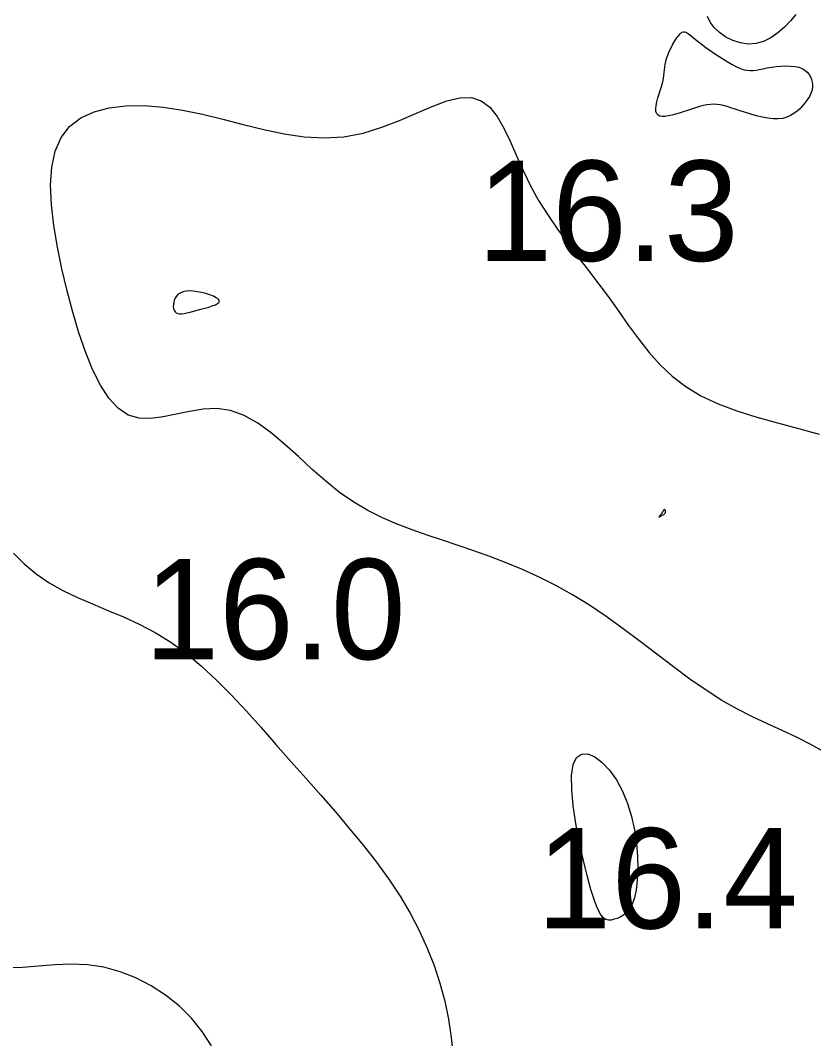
# Model space of a CAD drawing. Extents: x 3040093 to 3056816, y 408076 to 509144.
# Drawn here: x 3045768.9 to 3045808.5, y 434564.4 to 434615.2 of the extents above; entities that cross this region are included whole.
import ezdxf

# ---------------------------------------------------------------- set-up
doc = ezdxf.new("R2010")
doc.units = 0
doc.layers.add('V-CHAN-CONT-EL17', color=7, linetype='Continuous')
doc.layers.add('V-TOPO-SOUN-0610', color=7, linetype='Continuous')

msp = doc.modelspace()

# ---------------------------------------------------------------- linework, layer by layer
at = {"layer": 'V-CHAN-CONT-EL17'}
for points in [[(3045807.584, 434615.456), (3045807.317, 434615.139), (3045807.019, 434614.83), (3045806.694, 434614.547), (3045806.346, 434614.305), (3045805.981, 434614.12), (3045805.601, 434614.01), (3045805.212, 434613.985), (3045804.825, 434614.04), (3045804.452, 434614.161), (3045804.103, 434614.337), (3045803.791, 434614.556), (3045803.526, 434614.808), (3045803.32, 434615.079), (3045803.185, 434615.357)], [(3045809.046, 434578.685), (3045808.34, 434579.086), (3045807.628, 434579.444), (3045806.908, 434579.779), (3045806.177, 434580.11), (3045805.434, 434580.457), (3045804.677, 434580.839), (3045803.904, 434581.275), (3045803.113, 434581.78), (3045802.307, 434582.343), (3045801.488, 434582.947), (3045800.66, 434583.577), (3045799.823, 434584.215), (3045798.982, 434584.846), (3045798.139, 434585.454), (3045797.296, 434586.021), (3045796.456, 434586.535), (3045795.621, 434586.998), (3045794.79, 434587.416), (3045793.966, 434587.793), (3045793.15, 434588.135), (3045792.341, 434588.447), (3045791.543, 434588.734), (3045790.755, 434589.003), (3045789.978, 434589.258), (3045789.213, 434589.512), (3045788.46, 434589.774), (3045787.717, 434590.058), (3045786.984, 434590.375), (3045786.262, 434590.736), (3045785.551, 434591.154), (3045784.849, 434591.639), (3045784.156, 434592.197), (3045783.471, 434592.803), (3045782.792, 434593.427), (3045782.116, 434594.037), (3045781.442, 434594.604), (3045780.768, 434595.095), (3045780.092, 434595.48), (3045779.412, 434595.728), (3045778.727, 434595.821), (3045778.043, 434595.791), (3045777.365, 434595.681), (3045776.701, 434595.536), (3045776.057, 434595.402), (3045775.439, 434595.321), (3045774.854, 434595.339), (3045774.308, 434595.499), (3045773.806, 434595.836), (3045773.346, 434596.339), (3045772.924, 434596.988), (3045772.538, 434597.762), (3045772.182, 434598.641), (3045771.855, 434599.602), (3045771.552, 434600.626), (3045771.271, 434601.692), (3045771.009, 434602.78), (3045770.78, 434603.869), (3045770.6, 434604.939), (3045770.483, 434605.972), (3045770.446, 434606.947), (3045770.503, 434607.845), (3045770.669, 434608.646), (3045770.962, 434609.331), (3045771.39, 434609.884), (3045771.943, 434610.31), (3045772.607, 434610.617), (3045773.364, 434610.815), (3045774.2, 434610.913), (3045775.099, 434610.92), (3045776.046, 434610.845), (3045777.025, 434610.696), (3045778.022, 434610.486), (3045779.031, 434610.238), (3045780.047, 434609.976), (3045781.065, 434609.727), (3045782.08, 434609.516), (3045783.088, 434609.369), (3045784.084, 434609.311), (3045785.063, 434609.368), (3045786.019, 434609.554), (3045786.946, 434609.84), (3045787.835, 434610.183), (3045788.677, 434610.543), (3045789.465, 434610.879), (3045790.19, 434611.149), (3045790.845, 434611.311), (3045791.42, 434611.326), (3045791.912, 434611.162), (3045792.334, 434610.836), (3045792.703, 434610.372), (3045793.037, 434609.798), (3045793.352, 434609.14), (3045793.666, 434608.424), (3045793.996, 434607.677), (3045794.36, 434606.925), (3045794.769, 434606.189), (3045795.22, 434605.47), (3045795.703, 434604.767), (3045796.209, 434604.073), (3045796.73, 434603.388), (3045797.255, 434602.706), (3045797.776, 434602.024), (3045798.284, 434601.339), (3045798.773, 434600.65), (3045799.256, 434599.964), (3045799.747, 434599.29), (3045800.261, 434598.639), (3045800.814, 434598.02), (3045801.421, 434597.442), (3045802.098, 434596.916), (3045802.86, 434596.45), (3045803.717, 434596.051), (3045804.651, 434595.707), (3045805.644, 434595.4), (3045806.672, 434595.114), (3045807.715, 434594.833), (3045808.75, 434594.54)], [(3045768.602, 434588.611), (3045769.133, 434588.08), (3045769.727, 434587.585), (3045770.371, 434587.14), (3045771.057, 434586.75), (3045771.777, 434586.404), (3045772.525, 434586.082), (3045773.293, 434585.765), (3045774.074, 434585.436), (3045774.863, 434585.076), (3045775.652, 434584.665), (3045776.434, 434584.187), (3045777.205, 434583.627), (3045777.964, 434582.991), (3045778.715, 434582.292), (3045779.46, 434581.54), (3045780.2, 434580.747), (3045780.938, 434579.925), (3045781.677, 434579.086), (3045782.419, 434578.24), (3045783.163, 434577.397), (3045783.905, 434576.557), (3045784.636, 434575.72), (3045785.349, 434574.884), (3045786.035, 434574.047), (3045786.688, 434573.208), (3045787.299, 434572.366), (3045787.861, 434571.519), (3045788.367, 434570.665), (3045788.818, 434569.805), (3045789.213, 434568.937), (3045789.556, 434568.062), (3045789.846, 434567.178), (3045790.085, 434566.286), (3045790.275, 434565.384), (3045790.416, 434564.473), (3045790.513, 434563.555)], [(3045778.469, 434564.058), (3045778.004, 434564.779), (3045777.462, 434565.445), (3045776.85, 434566.051), (3045776.178, 434566.59), (3045775.457, 434567.057), (3045774.697, 434567.447), (3045773.908, 434567.755), (3045773.101, 434567.974), (3045772.285, 434568.099), (3045771.469, 434568.132), (3045770.657, 434568.099), (3045769.848, 434568.034), (3045769.044, 434567.971), (3045768.245, 434567.943)]]:
    msp.add_lwpolyline(points, dxfattribs=at)
for points in [[(3045801.401, 434610.44), (3045801.229, 434610.404), (3045801.073, 434610.383), (3045800.935, 434610.38), (3045800.817, 434610.4), (3045800.723, 434610.445), (3045800.655, 434610.517), (3045800.617, 434610.621), (3045800.609, 434610.757), (3045800.627, 434610.92), (3045800.666, 434611.105), (3045800.718, 434611.303), (3045800.779, 434611.508), (3045800.842, 434611.714), (3045800.902, 434611.914), (3045800.951, 434612.101), (3045800.987, 434612.27), (3045801.01, 434612.423), (3045801.027, 434612.566), (3045801.04, 434612.702), (3045801.055, 434612.837), (3045801.075, 434612.973), (3045801.105, 434613.117), (3045801.148, 434613.271), (3045801.208, 434613.44), (3045801.283, 434613.618), (3045801.368, 434613.798), (3045801.461, 434613.975), (3045801.558, 434614.141), (3045801.655, 434614.291), (3045801.749, 434614.417), (3045801.835, 434614.514), (3045801.913, 434614.575), (3045801.986, 434614.603), (3045802.061, 434614.598), (3045802.143, 434614.562), (3045802.239, 434614.498), (3045802.354, 434614.407), (3045802.494, 434614.291), (3045802.665, 434614.152), (3045802.872, 434613.993), (3045803.107, 434613.819), (3045803.362, 434613.638), (3045803.629, 434613.456), (3045803.899, 434613.28), (3045804.163, 434613.116), (3045804.412, 434612.972), (3045804.639, 434612.854), (3045804.837, 434612.768), (3045805.01, 434612.71), (3045805.167, 434612.678), (3045805.313, 434612.667), (3045805.457, 434612.673), (3045805.605, 434612.693), (3045805.765, 434612.722), (3045805.945, 434612.757), (3045806.148, 434612.794), (3045806.37, 434612.829), (3045806.605, 434612.86), (3045806.846, 434612.883), (3045807.085, 434612.894), (3045807.317, 434612.892), (3045807.534, 434612.872), (3045807.73, 434612.832), (3045807.899, 434612.769), (3045808.041, 434612.686), (3045808.158, 434612.586), (3045808.251, 434612.473), (3045808.323, 434612.351), (3045808.373, 434612.223), (3045808.405, 434612.094), (3045808.419, 434611.965), (3045808.417, 434611.842), (3045808.4, 434611.722), (3045808.368, 434611.604), (3045808.321, 434611.488), (3045808.262, 434611.372), (3045808.19, 434611.255), (3045808.105, 434611.136), (3045808.009, 434611.013), (3045807.901, 434610.885), (3045807.781, 434610.757), (3045807.647, 434610.634), (3045807.497, 434610.52), (3045807.33, 434610.421), (3045807.144, 434610.34), (3045806.938, 434610.282), (3045806.71, 434610.253), (3045806.459, 434610.255), (3045806.192, 434610.286), (3045805.913, 434610.338), (3045805.629, 434610.407), (3045805.347, 434610.487), (3045805.072, 434610.573), (3045804.811, 434610.659), (3045804.57, 434610.74), (3045804.353, 434610.811), (3045804.158, 434610.871), (3045803.979, 434610.919), (3045803.812, 434610.954), (3045803.651, 434610.976), (3045803.492, 434610.984), (3045803.33, 434610.978), (3045803.16, 434610.956), (3045802.979, 434610.92), (3045802.788, 434610.871), (3045802.589, 434610.813), (3045802.386, 434610.748), (3045802.181, 434610.68), (3045801.978, 434610.612), (3045801.778, 434610.547), (3045801.585, 434610.489)], [(3045778.805, 434601.266), (3045778.702, 434601.341), (3045778.556, 434601.415), (3045778.377, 434601.485), (3045778.176, 434601.549), (3045777.965, 434601.603), (3045777.754, 434601.644), (3045777.555, 434601.671), (3045777.376, 434601.68), (3045777.219, 434601.672), (3045777.081, 434601.648), (3045776.962, 434601.61), (3045776.861, 434601.557), (3045776.776, 434601.491), (3045776.706, 434601.413), (3045776.65, 434601.324), (3045776.608, 434601.225), (3045776.578, 434601.12), (3045776.562, 434601.013), (3045776.56, 434600.908), (3045776.573, 434600.81), (3045776.601, 434600.721), (3045776.644, 434600.648), (3045776.704, 434600.592), (3045776.779, 434600.558), (3045776.871, 434600.544), (3045776.978, 434600.548), (3045777.101, 434600.565), (3045777.24, 434600.595), (3045777.393, 434600.633), (3045777.56, 434600.679), (3045777.742, 434600.727), (3045777.937, 434600.777), (3045778.135, 434600.829), (3045778.327, 434600.882), (3045778.504, 434600.938), (3045778.655, 434600.997), (3045778.77, 434601.058), (3045778.839, 434601.124), (3045778.853, 434601.193)], [(3045801.031, 434590.565), (3045801.048, 434590.58), (3045801.06, 434590.593), (3045801.069, 434590.604), (3045801.075, 434590.613), (3045801.079, 434590.621), (3045801.081, 434590.629), (3045801.084, 434590.636), (3045801.087, 434590.643), (3045801.09, 434590.65), (3045801.093, 434590.657), (3045801.096, 434590.664), (3045801.099, 434590.672), (3045801.1, 434590.681), (3045801.1, 434590.691), (3045801.099, 434590.702), (3045801.096, 434590.715), (3045801.091, 434590.728), (3045801.084, 434590.741), (3045801.077, 434590.754), (3045801.068, 434590.766), (3045801.059, 434590.776), (3045801.05, 434590.782), (3045801.04, 434590.786), (3045801.031, 434590.786), (3045801.022, 434590.782), (3045801.012, 434590.774), (3045801.003, 434590.764), (3045800.994, 434590.752), (3045800.985, 434590.738), (3045800.976, 434590.723), (3045800.968, 434590.707), (3045800.959, 434590.691), (3045800.95, 434590.674), (3045800.94, 434590.656), (3045800.929, 434590.638), (3045800.917, 434590.618), (3045800.904, 434590.598), (3045800.888, 434590.577), (3045800.871, 434590.555), (3045800.851, 434590.531), (3045800.83, 434590.508), (3045800.81, 434590.485), (3045800.792, 434590.464), (3045800.778, 434590.446), (3045800.769, 434590.433), (3045800.767, 434590.424), (3045800.773, 434590.421), (3045800.789, 434590.425), (3045800.813, 434590.434), (3045800.842, 434590.449), (3045800.876, 434590.467), (3045800.911, 434590.487), (3045800.947, 434590.508), (3045800.979, 434590.529), (3045801.008, 434590.548)], [(3045796.663, 434578.434), (3045796.912, 434578.603), (3045797.219, 434578.606), (3045797.567, 434578.46), (3045797.933, 434578.184), (3045798.3, 434577.797), (3045798.647, 434577.316), (3045798.954, 434576.759), (3045799.206, 434576.144), (3045799.403, 434575.492), (3045799.548, 434574.82), (3045799.645, 434574.147), (3045799.697, 434573.492), (3045799.709, 434572.875), (3045799.684, 434572.315), (3045799.626, 434571.829), (3045799.539, 434571.433), (3045799.428, 434571.119), (3045799.297, 434570.878), (3045799.152, 434570.698), (3045798.998, 434570.568), (3045798.84, 434570.476), (3045798.683, 434570.413), (3045798.532, 434570.366), (3045798.39, 434570.329), (3045798.256, 434570.318), (3045798.125, 434570.351), (3045797.993, 434570.447), (3045797.856, 434570.627), (3045797.71, 434570.908), (3045797.552, 434571.312), (3045797.376, 434571.856), (3045797.182, 434572.549), (3045796.982, 434573.358), (3045796.792, 434574.236), (3045796.625, 434575.138), (3045796.496, 434576.019), (3045796.421, 434576.833), (3045796.415, 434577.536), (3045796.493, 434578.081)]]:
    msp.add_lwpolyline(points, close=True, dxfattribs=at)

# ---------------------------------------------------------------- texts
at = {"layer": 'V-TOPO-SOUN-0610'}
for s, p in [('16.3 ', (3045791.723, 434603.18)), ('16.0 ', (3045775.123, 434583.33)), ('16.4 ', (3045794.673, 434569.91))]:
    msp.add_text(s, height=5, dxfattribs=at).set_placement(p)

doc.saveas('drawing.dxf')
